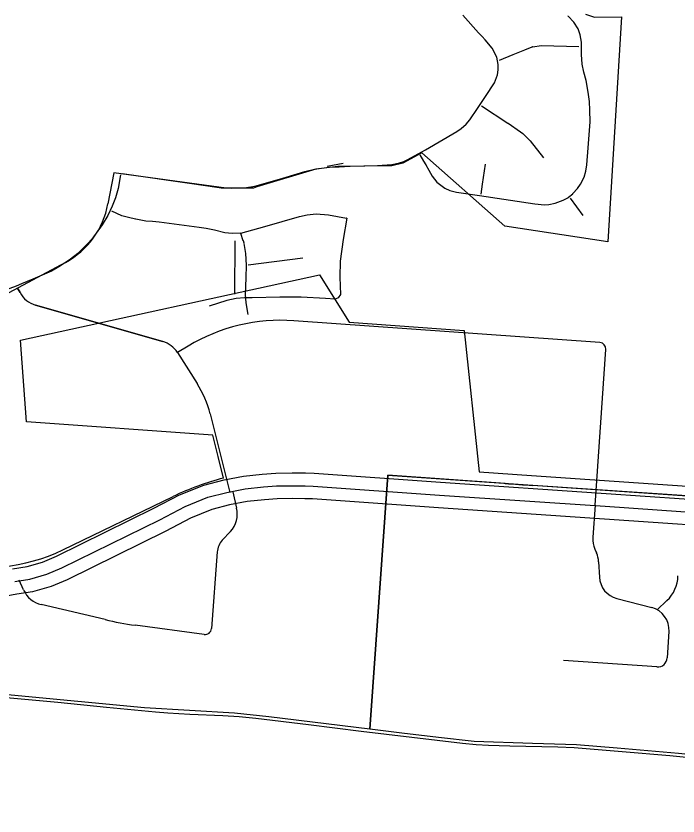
# Model space of a CAD drawing. Extents: x 1219626 to 1426462, y 456797 to 752399.
# Drawn here: x 1349994 to 1355137, y 507294 to 513510 of the extents above; entities that cross this region are included whole.
import ezdxf

# ---------------------------------------------------------------- set-up
doc = ezdxf.new("R2010")
doc.units = 0
for name, color, linetype in [('Cities Incorporated Area', 7, 'Continuous'), ('City Streets', 7, 'Continuous'), ('Islands Coastal', 7, 'Continuous'), ('Local Roads Paved', 7, 'Continuous'), ('Masks', 7, 'Continuous'), ('State Park', 7, 'Continuous'), ('Uninventoried Roads and Features', 7, 'Continuous'), ('US Route Divided Highway Outline and Fill', 7, 'Continuous'), ('US Routes Highway Center Lines', 7, 'Continuous')]:
    doc.layers.add(name, color=color, linetype=linetype)

msp = doc.modelspace()

# ---------------------------------------------------------------- linework, layer by layer
at = {"layer": 'Cities Incorporated Area'}
for p, q in [((1354698.1, 513503.3), (1354591.9, 511755.1)), ((1353791.8, 511877.7), (1353146.7, 512447.2)), ((1350754.1, 512291.6), (1350709, 512049.2)), ((1354591.9, 511755.1), (1353791.8, 511877.7)), ((1350377.7, 511595.6), (1349939.7, 511360.1)), ((1350030.2, 510990.1), (1352352, 511498.4)), ((1352352, 511498.4), (1352582.1, 511131.3)), ((1352582.1, 511131.3), (1353475.6, 511067.5)), ((1353475.6, 511067.5), (1353591.4, 509967.5)), ((1350075.4, 510357.2), (1350030.2, 510990.1)), ((1351523, 510253.2), (1350075.4, 510357.2)), ((1351564.6, 510086.6), (1351523, 510253.2)), ((1351606.2, 509919.9), (1351564.6, 510086.6)), ((1353591.4, 509967.5), (1353998.3, 509939.2)), ((1352884, 509941.5), (1352742.2, 507968.5)), ((1353794, 509878.2), (1352884, 509941.5)), ((1353998.3, 509939.2), (1356467.5, 509769.8)), ((1356462.4, 509695), (1354009, 509863.3)), ((1350358.9, 509362.5), (1351216.1, 509776.7))]:
    msp.add_line(p, q, dxfattribs=at)
for points in [[(1354418.6, 513524.8), (1354488.6, 513500.8), (1354698.1, 513503.3)], [(1353146.7, 512447.2), (1353000.6, 512367.1), (1352913.6, 512345.7), (1352494.9, 512339.7), (1352323.8, 512320.4), (1351864.2, 512181.9), (1351840.1, 512172.6), (1351626, 512172.1), (1350754.1, 512291.6)], [(1352742.2, 507968.5), (1351958.2, 508065.8), (1351692.3, 508092.9), (1350991.5, 508134.1), (1349957, 508233.2), (1349425.1, 508278.6), (1348650.4, 508327.9), (1347727.6, 508394.2), (1346579.5, 508447.1), (1346121.4, 508466.2), (1345885.8, 508448.1), (1345546.3, 508403), (1344891.2, 508399.9)]]:
    msp.add_lwpolyline(points, dxfattribs=at)
for centre, radius, start, end in [((1350069.9, 512168.1), 650, 298.26404, 349.46087), ((1352138.5, 507867.8), 2120.1, 104.54233, 115.79157), ((1354591, 519794.9), 9948.7, 265.40495, 266.64605), ((1349758.5, 510605), 1380, 255.20868, 295.79194)]:
    msp.add_arc(centre, radius, start, end, dxfattribs=at)
at = {"layer": 'City Streets'}
for p, q in [((1353587.8, 513379.5), (1353465.9, 513514.9)), ((1354328.4, 513461.8), (1354284.4, 513509.5)), ((1354360.8, 513409.6), (1354328.5, 513461.6)), ((1353615.3, 513349.5), (1353587.8, 513379.5)), ((1354377.7, 513364.1), (1354360.8, 513409.4)), ((1353639.5, 513323.5), (1353615.3, 513349.5)), ((1353693.6, 513260.2), (1353639.5, 513323.4)), ((1354388.3, 513307.1), (1354377.7, 513364)), ((1354386.9, 513268.8), (1354388.4, 513306.9)), ((1353729.8, 513190.1), (1353693.7, 513260)), ((1353856.6, 513209.8), (1353947.4, 513247.5)), ((1353947.5, 513247.5), (1354005.4, 513269.7)), ((1354005.6, 513269.8), (1354076, 513280.4)), ((1354076.1, 513280.4), (1354367.1, 513271.7)), ((1354388.4, 513209.9), (1354386.9, 513268.8)), ((1353740.5, 513134), (1353729.9, 513189.9)), ((1353750.2, 513165.3), (1353856.6, 513209.8)), ((1354393.7, 513136.4), (1354388.4, 513209.8)), ((1353741, 513091.4), (1353740.5, 513133.8)), ((1354406.7, 513072.6), (1354393.7, 513136.3)), ((1353736.2, 513051.9), (1353741, 513091.3)), ((1354423.6, 513007.3), (1354406.7, 513072.5)), ((1353711.6, 512989.9), (1353736.1, 513051.6)), ((1354439.6, 512917.4), (1354423.7, 513007.2)), ((1353642.4, 512883.5), (1353711.5, 512989.8)), ((1353580.5, 512791.6), (1353642.4, 512883.5)), ((1354448.8, 512844.4), (1354439.6, 512917.3)), ((1353611.9, 512810.5), (1353816.4, 512677.6)), ((1354452.2, 512778.6), (1354448.8, 512844.3)), ((1353521.1, 512702.3), (1353580.5, 512791.6)), ((1354453.6, 512686.8), (1354452.2, 512778.6)), ((1353491.1, 512669.8), (1353521, 512702.1)), ((1353418.1, 512611.3), (1353452.8, 512635.5)), ((1353452.9, 512635.5), (1353491, 512669.8)), ((1353816.5, 512677.5), (1353913.6, 512610.9)), ((1353174.9, 512471.1), (1353418, 512611.3)), ((1353913.7, 512610.8), (1353931.5, 512595.9)), ((1353931.5, 512595.8), (1353988.5, 512540.8)), ((1353988.6, 512540.7), (1354092, 512406.8)), ((1353089.8, 512423.3), (1353174.9, 512471.1)), ((1352964.7, 512365.7), (1353006.1, 512379.7)), ((1353006.2, 512379.8), (1353033.7, 512393.3)), ((1353033.8, 512393.3), (1353089.8, 512423.2)), ((1353130.4, 512431.5), (1353159.9, 512380.7)), ((1353159.9, 512380.7), (1353178.3, 512354.6)), ((1352239, 512300.5), (1352314.3, 512319.3)), ((1352314.4, 512319.3), (1352423.6, 512334.3)), ((1352423.7, 512334.3), (1352503.9, 512337.7)), ((1352503.9, 512337.7), (1352591.4, 512344)), ((1352591.4, 512344), (1352801.7, 512349.3)), ((1352801.7, 512349.3), (1352914.7, 512356.5)), ((1352914.9, 512356.5), (1352964.5, 512365.7)), ((1353178.3, 512354.6), (1353201.5, 512312.5)), ((1353201.5, 512312.5), (1353228, 512265.7)), ((1353639.5, 512358.5), (1353615.3, 512204.3)), ((1354421.7, 512304.9), (1354428, 512352.6)), ((1350806.1, 512274.4), (1350786.8, 512170)), ((1353228.1, 512265.6), (1353263.8, 512219.8)), ((1354380.7, 512203.4), (1354407.2, 512256.4)), ((1354407.2, 512256.5), (1354421.7, 512304.7)), ((1351770.1, 512175.3), (1351850.2, 512188.3)), ((1351850.3, 512188.3), (1351915.5, 512205.7)), ((1353263.9, 512219.7), (1353293.8, 512194.6)), ((1353293.9, 512194.6), (1353325.7, 512172.4)), ((1353615.3, 512204.2), (1353605.2, 512125.4)), ((1354356, 512170), (1354380.6, 512203.2)), ((1350786.8, 512169.9), (1350766.5, 512096.5)), ((1351553.9, 512178.6), (1351588.7, 512173.8)), ((1351588.8, 512173.8), (1351665.5, 512170.9)), ((1351665.6, 512170.9), (1351769.9, 512175.2)), ((1353325.8, 512172.3), (1353365.8, 512154.5)), ((1353365.9, 512154.4), (1353416.6, 512141.4)), ((1353416.7, 512141.4), (1353595.5, 512116.3)), ((1354285.9, 512100.9), (1354320.1, 512129.3)), ((1354320.2, 512129.4), (1354355.9, 512169.9)), ((1350766.5, 512096.4), (1350742.3, 512031.7)), ((1353595.5, 512116.3), (1354024.8, 512049.6)), ((1354183.9, 512055.4), (1354244.2, 512078)), ((1354244.4, 512078.1), (1354285.8, 512100.7)), ((1354400.4, 511960.1), (1354301.3, 512093.5)), ((1350742.3, 512031.6), (1350708, 511958.7)), ((1354024.8, 512049.5), (1354100.2, 512042.8)), ((1354100.3, 512042.8), (1354134, 512044.7)), ((1354134.1, 512044.7), (1354183.8, 512055.3)), ((1350708, 511958.6), (1350665, 511886.7)), ((1350817.7, 511958.2), (1350739.4, 511994)), ((1350869, 511943.7), (1350817.8, 511958.2)), ((1350924, 511930.1), (1350869, 511943.7)), ((1351927.7, 511874.1), (1352197, 511950.9)), ((1352197, 511950.9), (1352257.4, 511965.4)), ((1352257.5, 511965.4), (1352325.5, 511972.2)), ((1352325.7, 511972.2), (1352421.3, 511964.9)), ((1352421.4, 511964.9), (1352563, 511939)), ((1352563.8, 511937.9), (1352534.9, 511772.6)), ((1350664.9, 511886.6), (1350582.3, 511775)), ((1351003.3, 511916.6), (1350924.1, 511930.1)), ((1351053.6, 511913.7), (1351003.4, 511916.6)), ((1351105.8, 511907.9), (1351053.7, 511913.7)), ((1351416.2, 511866.3), (1351105.9, 511907.9)), ((1351471.3, 511858.6), (1351416.2, 511866.3)), ((1351536.1, 511845.1), (1351471.4, 511858.6)), ((1351616.3, 511825.7), (1351536.1, 511845)), ((1351674.3, 511819), (1351616.4, 511825.7)), ((1351741.4, 511821.2), (1351674.5, 511818.9)), ((1351760.4, 511762.4), (1351740.5, 511820.8)), ((1351741.2, 511822.1), (1351927.7, 511874.1)), ((1350582.3, 511774.9), (1350549.4, 511738.7)), ((1351767.2, 511743.6), (1351760.5, 511762.4)), ((1352534.9, 511772.5), (1352513.7, 511605.3)), ((1350549.4, 511738.7), (1350473.5, 511664.3)), ((1351780.3, 511665.7), (1351767.2, 511743.4)), ((1350473.5, 511664.2), (1350408.3, 511612.5)), ((1351786.1, 511574.4), (1351780.3, 511665.6)), ((1351797.2, 511575.3), (1352223.6, 511630.4)), ((1350408.2, 511612.5), (1350327.5, 511560.3)), ((1351781.7, 511475.2), (1351786.1, 511574.3)), ((1352513.7, 511605.2), (1352511.2, 511481)), ((1350270.4, 511527.9), (1350124.5, 511466)), ((1350327.5, 511560.3), (1350270.5, 511527.9)), ((1350124.5, 511466), (1350036, 511428.3)), ((1351777.4, 511345.7), (1351781.7, 511475.2)), ((1352511.2, 511481), (1352516.1, 511347)), ((1349994.4, 511410.9), (1349918.6, 511381)), ((1350036, 511428.3), (1349994.4, 511410.9)), ((1350006.5, 511396), (1350025.5, 511360.8)), ((1350025.5, 511360.8), (1350006.5, 511396)), ((1351768.6, 511319.5), (1351704.4, 511315.2)), ((1351828.1, 511319.5), (1351768.7, 511319.5)), ((1351782.7, 511280.4), (1351777.4, 511345.6)), ((1352043.7, 511326.3), (1351828.2, 511319.5)), ((1352209.1, 511324.9), (1352043.8, 511326.3)), ((1352399.6, 511314.7), (1352209.1, 511324.9)), ((1352496, 511318.9), (1352474.3, 511309)), ((1352515.9, 511346.3), (1352496.4, 511319.3)), ((1350146.6, 511263.2), (1351134.6, 510980.3)), ((1351134.6, 510980.3), (1350146.6, 511263.2)), ((1351632.3, 511299.2), (1351494.1, 511254.8)), ((1351704.3, 511315.2), (1351632.4, 511299.2)), ((1351796.7, 511190), (1351782.7, 511280.3)), ((1352473.8, 511308.9), (1352399.6, 511314.7)), ((1354530.3, 510972), (1352152.9, 511141.9)), ((1351331.9, 510945.4), (1351248.3, 510895.2)), ((1351248.3, 510895.2), (1351401.5, 510654)), ((1354493.4, 509710.4), (1354576.6, 510918.7)), ((1351502.4, 510418.7), (1351654.6, 509808.4)), ((1351678, 509814.1), (1351708.2, 509686.4)), ((1351660.3, 509504.5), (1351597, 509436.1)), ((1351557.4, 509345.5), (1351512.4, 508750.8)), ((1350053.6, 509050.3), (1350019.1, 509127.8)), ((1350685.9, 508819.9), (1350190.3, 508937.1)), ((1351455.9, 508705.1), (1350919.9, 508776.7))]:
    msp.add_line(p, q, dxfattribs=at)
for points in [[(1354428, 512352.7), (1354438.2, 512486.1), (1354453.6, 512686.7)], [(1350818.6, 512286.4), (1351359.6, 512207.2), (1351553.9, 512178.6)], [(1351915.5, 512205.7), (1352067.8, 512250.2), (1352238.9, 512300.5)]]:
    msp.add_lwpolyline(points, dxfattribs=at)
for centre, radius, start, end in [((1354283.7, 513508.9), 1, 42.58897, 45), ((1354327.6, 513461.1), 1, 31.81424, 42.58897), ((1353588.5, 513380.2), 1, 221.98721, 222.59403), ((1354359.9, 513409), 1, 20.42233, 31.81424), ((1353616.1, 513350.2), 1, 222.59403, 222.7974), ((1353638.8, 513322.8), 1, 40.52918, 42.7974), ((1354376.8, 513363.8), 1, 10.56101, 20.42233), ((1354387.4, 513306.9), 1, 357.82526, 10.56101), ((1353692.8, 513259.5), 1, 27.34988, 40.52918), ((1353947.8, 513246.6), 1, 110.97349, 112.53325), ((1354005.7, 513268.8), 1, 98.56914, 110.97349), ((1354076.1, 513279.4), 1, 88.28735, 98.56914), ((1354387.9, 513268.8), 1, 177.82526, 181.40863), ((1353728.9, 513189.7), 1, 10.7389, 27.34988), ((1353857, 513208.9), 1, 112.53325, 112.69379), ((1354389.4, 513209.9), 1, 181.40863, 184.13919), ((1353739.5, 513133.8), 1, 0.65106, 10.7389), ((1354394.7, 513136.5), 1, 184.13919, 191.56013), ((1353740, 513091.4), 1, 353.04704, 0.65106), ((1354407.7, 513072.8), 1, 191.56013, 194.53446), ((1353735.2, 513052), 1, 338.27581, 353.04704), ((1354422.7, 513007), 1, 10.06069, 14.53446), ((1353710.6, 512990.3), 1, 326.97613, 338.27581), ((1353641.6, 512884), 1, 326.03247, 326.97613), ((1354438.6, 512917.2), 1, 7.17171, 10.06069), ((1354447.8, 512844.3), 1, 2.94645, 7.17171), ((1353581.3, 512791.1), 1, 146.03247, 146.38146), ((1354451.2, 512778.6), 1, 0.9046, 2.94645), ((1353520.3, 512702.8), 1, 317.21966, 326.38146), ((1354452.6, 512686.8), 1, 355.59074, 0.9046), ((1353452.3, 512636.3), 1, 304.77783, 311.94712), ((1353490.4, 512670.5), 1, 311.94712, 317.21966), ((1353815.9, 512676.7), 1, 55.52779, 56.97137), ((1353417.5, 512612.2), 1, 299.9652, 304.77783), ((1353913, 512610), 1, 50.04245, 55.52779), ((1353930.8, 512595.1), 1, 45.98776, 50.04245), ((1353987.8, 512540.1), 1, 37.68835, 45.98776), ((1353174.4, 512472), 1, 299.35775, 299.9652), ((1353005.8, 512380.7), 1, 288.63458, 296.16157), ((1353033.3, 512394.2), 1, 296.16157, 298.12374), ((1353089.3, 512424.1), 1, 298.12374, 299.35775), ((1353160.8, 512381.3), 1, 210.15455, 215.13419), ((1352314.6, 512318.3), 1, 97.81041, 104.03624), ((1352423.7, 512333.3), 1, 92.41466, 97.81041), ((1352503.8, 512338.7), 1, 272.41466, 274.10811), ((1352591.4, 512343), 1, 91.44855, 94.10811), ((1352801.6, 512350.3), 1, 271.44855, 273.66779), ((1352914.7, 512357.5), 1, 273.66779, 280.45163), ((1352964.4, 512366.7), 1, 280.45163, 288.63458), ((1353177.4, 512354.1), 1, 28.88658, 35.13419), ((1353202.4, 512313), 1, 208.88658, 209.55368), ((1354427, 512352.8), 1, 352.51911, 355.64892), ((1352239.2, 512299.5), 1, 104.03624, 106.37201), ((1353228.9, 512266.2), 1, 209.55368, 217.91671), ((1354406.3, 512256.8), 1, 333.43495, 343.30076), ((1354420.7, 512305), 1, 343.30076, 352.51911), ((1351850, 512189.3), 1, 279.23829, 284.93142), ((1351915.2, 512206.7), 1, 284.93142, 286.28116), ((1353264.6, 512220.4), 1, 217.91671, 230.01311), ((1353294.4, 512195.4), 1, 230.01311, 235.12467), ((1353616.3, 512204.1), 1, 171.09195, 172.65877), ((1354379.8, 512203.8), 1, 323.53077, 333.43495), ((1350785.8, 512170.2), 1, 344.55368, 349.50852), ((1351554, 512179.6), 1, 261.65053, 262.09284), ((1351588.8, 512174.8), 1, 262.09284, 267.83892), ((1351665.6, 512171.9), 1, 267.83892, 272.38594), ((1351769.9, 512176.2), 1, 272.38594, 279.23829), ((1353326.2, 512173.2), 1, 235.12467, 245.97349), ((1353366.2, 512155.4), 1, 245.97349, 255.57923), ((1353416.8, 512142.4), 1, 255.57923, 262.00002), ((1354319.5, 512130), 1, 309.7261, 318.62148), ((1354355.2, 512170.6), 1, 318.62148, 323.53077), ((1350765.5, 512096.8), 1, 339.53773, 344.55368), ((1353595.4, 512115.3), 1, 81.16659, 82.00002), ((1354243.9, 512079), 1, 290.60626, 298.65712), ((1354285.3, 512101.6), 1, 298.65712, 309.7261), ((1350741.4, 512032), 1, 334.81715, 339.53773), ((1354024.9, 512050.5), 1, 261.16659, 264.87181), ((1354100.2, 512043.8), 1, 264.87181, 273.27049), ((1354133.9, 512045.7), 1, 273.27049, 282.05676), ((1354183.6, 512056.3), 1, 282.05676, 290.60626), ((1350707.1, 511959.1), 1, 329.14948, 334.81715), ((1350818.1, 511959.1), 1, 245.44955, 254.19749), ((1350869.2, 511944.6), 1, 254.19749, 256.20051), ((1352197.3, 511950), 1, 103.49573, 105.93181), ((1352257.6, 511964.4), 1, 95.67036, 103.49573), ((1352325.6, 511971.2), 1, 85.66769, 95.67036), ((1352421.2, 511964), 1, 79.6268, 85.66769), ((1352562.8, 511938), 1, 350.10608, 79.6268), ((1350664.1, 511887.2), 1, 323.48894, 329.14948), ((1350924.3, 511931.1), 1, 256.20051, 260.31121), ((1351003.5, 511917.6), 1, 260.31121, 266.69813), ((1351053.6, 511912.7), 1, 83.65981, 86.69813), ((1351105.7, 511906.9), 1, 82.37028, 83.65981), ((1351416.1, 511865.3), 1, 82.01067, 82.37028), ((1351471.2, 511857.6), 1, 78.19757, 82.01067), ((1351535.9, 511844.1), 1, 76.45206, 78.19757), ((1351616.6, 511826.7), 1, 256.45206, 263.34557), ((1351674.4, 511819.9), 1, 263.34557, 271.89787), ((1351741.4, 511821.2), 1, 105.55457, 198.85316), ((1351927.5, 511875), 1, 285.55457, 285.93181), ((1350581.5, 511775.6), 1, 317.80245, 323.48894), ((1351761.4, 511762.7), 1, 198.85316, 199.74684), ((1352535.9, 511772.4), 1, 170.10608, 172.75273), ((1350548.7, 511739.4), 1, 314.44732, 317.80245), ((1351766.2, 511743.3), 1, 9.52002, 19.74684), ((1350472.8, 511665), 1, 308.40008, 314.44732), ((1351779.3, 511665.6), 1, 3.63295, 9.52002), ((1350407.7, 511613.3), 1, 302.89102, 308.40008), ((1351785.1, 511574.3), 1, 357.48619, 3.63295), ((1352514.7, 511605.2), 1, 172.75273, 178.88544), ((1350270, 511528.8), 1, 292.96923, 299.58776), ((1350327, 511561.2), 1, 299.58776, 302.89102), ((1350124.8, 511465.1), 1, 112.96923, 113.08513), ((1351782.7, 511475.2), 1, 177.48619, 178.07661), ((1352512.2, 511481), 1, 178.88544, 182.06011), ((1349994, 511411.8), 1, 291.54928, 292.71441), ((1350035.6, 511429.2), 1, 292.71441, 293.08513), ((1350201.7, 511455.5), 200, 208.26404, 254.02061), ((1350201.7, 511455.5), 200, 208.26405, 254.02061), ((1351768.7, 511318.5), 1, 90, 93.87126), ((1351778.4, 511345.7), 1, 178.07661, 184.65825), ((1351828.1, 511320.5), 1, 270, 271.79793), ((1352043.8, 511325.3), 1, 89.49742, 91.79793), ((1352209.1, 511323.9), 1, 86.94905, 89.49742), ((1352495.6, 511319.9), 1, 294.53773, 324.2726), ((1352515.1, 511346.9), 1, 324.2726, 2.06011), ((1351632.6, 511298.3), 1, 102.48809, 107.83186), ((1351704.5, 511314.2), 1, 93.87126, 102.48809), ((1351783.7, 511280.5), 1, 184.65825, 188.81522), ((1352399.5, 511313.7), 1, 85.5444, 86.94905), ((1352473.8, 511309.9), 1, 265.5444, 294.53773), ((1352053.1, 509745.5), 1400, 85.91226, 121.00651), ((1351079.5, 510788), 200, 32.41403, 74.02061), ((1351079.5, 510788), 200, 32.41403, 74.02061), ((1354526.7, 510922.2), 50, 356.05921, 85.91226), ((1350726.2, 510225.2), 800, 14.00183, 32.41403), ((1351513.5, 509640.4), 200, 317.18963, 13.31233), ((1351707, 509334.2), 150, 137.18963, 175.66994), ((1350236.3, 509131.7), 200, 204.04179, 256.69891), ((1351238, 511155.6), 2400, 256.69891, 262.38286), ((1351462.6, 508754.6), 50, 262.38286, 355.66994)]:
    msp.add_arc(centre, radius, start, end, dxfattribs=at)
at = {"layer": 'Islands Coastal'}
msp.add_lwpolyline([(1355511.5, 507717), (1355074.6, 507761.8), (1354702.1, 507794.1), (1354329.3, 507822.8), (1354204.9, 507829.6), (1354080.3, 507833), (1353830.9, 507836.2), (1353664.8, 507841), (1353570.1, 507846.6), (1353462.1, 507856.7), (1353069.1, 507903.4), (1352676.2, 507951.5), (1352266.4, 508002.7), (1351856.4, 508053.2), (1351729, 508065.5), (1351601.2, 508073.6), (1351345.1, 508084.1), (1351174.5, 508092.9), (1351077.3, 508100.6), (1350697.9, 508137.9), (1350318.5, 508175.1), (1349831.5, 508219.5)], dxfattribs=at)
at = {"layer": 'Local Roads Paved'}
for p, q in [((1354493.4, 509710.4), (1354476.1, 509459.8)), ((1354491.8, 509367.3), (1354504.4, 509337.8)), ((1354520.3, 509269.8), (1354526.8, 509149.2)), ((1354661.2, 508984.7), (1354932.9, 508914)), ((1355051.4, 508967.9), (1354976.2, 508896.5)), ((1355067.2, 508728.1), (1355053.9, 508522.4)), ((1354973.9, 508452.4), (1354247.3, 508502.5))]:
    msp.add_line(p, q, dxfattribs=at)
for centre, radius, start, end in [((1354675.6, 509446), 200, 176.05921, 203.18777), ((1354320.6, 509259.1), 200, 3.09245, 23.18777), ((1354706.6, 509158.9), 180, 183.09245, 255.4185), ((1354862.2, 509167.4), 275, 313.4833, 358.49335), ((1354887.6, 508739.8), 180, 356.28664, 75.4185), ((1354979, 508527.3), 75, 266.05989, 356.28664)]:
    msp.add_arc(centre, radius, start, end, dxfattribs=at)
at = {"layer": 'Masks'}
msp.add_line((1350901.3, 512286.6), (1350901.3, 512286.6), dxfattribs=at)
msp.add_lwpolyline([(1352536.1, 512362.8), (1352412.9, 512341.4)], dxfattribs=at)
at = {"layer": 'State Park'}
for p, q in [((1352742.7, 507968.6), (1352884, 509941.5)), ((1352884, 509941.5), (1356462.4, 509695))]:
    msp.add_line(p, q, dxfattribs=at)
msp.add_lwpolyline([(1359825.8, 507294.5), (1359341.6, 507395.9), (1359153.8, 507427.9), (1358814, 507462.8), (1358365.7, 507499.9), (1357998.8, 507531), (1357559.3, 507571.5), (1357165.6, 507607.3), (1356706, 507643.2), (1356222.6, 507677.1), (1355667.8, 507725.9), (1355140.9, 507780.1), (1354663.4, 507822.2), (1354348.9, 507846.4), (1354008.1, 507859), (1353552.4, 507873.4), (1353276.2, 507903.9), (1352990.5, 507938.2), (1352742.7, 507968.6)], dxfattribs=at)
at = {"layer": 'Uninventoried Roads and Features'}
msp.add_line((1351695.1, 511348.6), (1351696.9, 511761.8), dxfattribs=at)
at = {"layer": 'US Route Divided Highway Outline and Fill'}
for points in [[(1349968.3, 509215.9), (1350079.9, 509232.5), (1350200.2, 509267.6), (1350308.5, 509312.7), (1351066.3, 509685.7), (1351265.4, 509790.7), (1351453.5, 509865.7), (1351610.6, 509906.2), (1351761.2, 509934.7), (1351907, 509950.5), (1352013.7, 509958.4), (1352140.8, 509960.7), (1352242.3, 509959.6), (1352309.4, 509957.3), (1353291.5, 509887.6), (1354579.5, 509800.7), (1355790.4, 509715.9)], [(1355776.6, 509516.4), (1354565.8, 509601.1), (1353277.7, 509688.1), (1352298.9, 509757.5), (1352237.8, 509759.6), (1352141.4, 509760.7), (1352022.9, 509758.6), (1351925.2, 509751.3), (1351790.6, 509736.7), (1351654.2, 509710.9), (1351515.7, 509675.2), (1351349.4, 509608.9), (1351157.2, 509507.5), (1350391.1, 509130.4), (1350266.8, 509078.7), (1350122.9, 509036.7), (1350000.8, 509018.5), (1349917.5, 509003.5)]]:
    msp.add_lwpolyline(points, dxfattribs=at)
at = {"layer": 'US Routes Highway Center Lines'}
msp.add_lwpolyline([(1349984.6, 509117.2), (1350101.4, 509134.6), (1350233.5, 509173.2), (1350349.8, 509221.6), (1351111.7, 509596.6), (1351307.4, 509699.8), (1351484.6, 509770.5), (1351632.4, 509808.5), (1351775.9, 509835.7), (1351916.1, 509850.9), (1352018.3, 509858.5), (1352141.1, 509860.7), (1352240, 509859.6), (1352304.1, 509857.4), (1353284.6, 509787.9), (1354572.6, 509700.9), (1355783.5, 509616.1)], dxfattribs=at)

doc.saveas('drawing.dxf')
